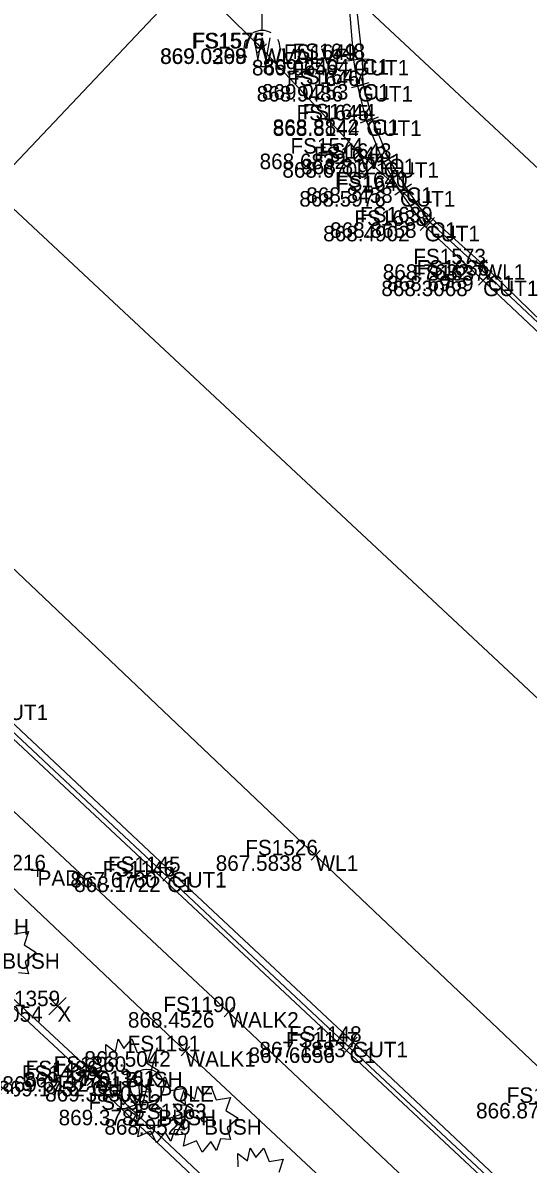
# Model space of a CAD drawing. Extents: x 1469677 to 1493262, y 375219 to 389293.
# Drawn here: x 1479669.8 to 1479709, y 379821.9 to 379910.3 of the extents above; entities that cross this region are included whole.
import ezdxf

# ---------------------------------------------------------------- set-up
doc = ezdxf.new("R2010")
doc.units = 0
for name, color, linetype in [('DR_X_Drive_Pipe', 7, 'Continuous'), ('DV_X_Lot_Line', 7, 'Continuous'), ('DV_X_Text', 7, 'Continuous'), ('GK_Visualization', 7, 'Continuous'), ('PNTDESC', 7, 'Continuous'), ('PNTELEV', 7, 'Continuous'), ('PNTNO', 7, 'Continuous'), ('RD_P_Text', 7, 'Continuous'), ('RW_P_Const_Limits', 7, 'Continuous'), ('RW_P_Esmt_SW', 7, 'Continuous'), ('RW_P_Esmt_U', 7, 'Continuous'), ('SV_X_Mon_Cells_Found', 7, 'Continuous'), ('SV_X_Text_Elevation', 7, 'Continuous')]:
    doc.layers.add(name, color=color, linetype=linetype)

msp = doc.modelspace()

# ---------------------------------------------------------------- linework, layer by layer
at = {"layer": 'DR_X_Drive_Pipe'}
for points in [[(1479473.217, 380054.881), (1479498.741, 380029.974), (1479514.505, 380014.087), (1479533.448, 379996.736), (1479556.003, 379974.32), (1479574.861, 379956.271), (1479584.403, 379947.432), (1479599.597, 379932.82), (1479630.106, 379903.783), (1479644.769, 379889.723), (1479654.209, 379882.356), (1479664.266, 379872.629), (1479692.509, 379845.847), (1479712.672, 379826.686), (1479730.739, 379809.851), (1479753.15, 379788.309), (1479771.842, 379770.542), (1479781.678, 379761.101)], [(1479653.917, 379883.075), (1479656.453, 379885.901), (1479682.649, 379913.583), (1479686.182, 379917.14), (1479686.736, 379917.656), (1479692.788, 379923.269), (1479699.703, 379929.771), (1479707.876, 379935.91), (1479714.6, 379939.488), (1479720.618, 379942.793), (1479734.686, 379951.003), (1479759.021, 379964.62), (1479771.505, 379971.304), (1479799.27, 379984.838)], [(1479779.815, 379822.167), (1479764.701, 379835.97), (1479753.929, 379847.124), (1479745.833, 379856.024), (1479744.65, 379861.847), (1479739.947, 379866.491), (1479735.551, 379869.684), (1479729.608, 379870.545), (1479726.79, 379870.913), (1479719.261, 379878.171), (1479705.441, 379891.596), (1479695.924, 379900.162), (1479688.353, 379908.314), (1479682.752, 379913.809)]]:
    msp.add_lwpolyline(points, dxfattribs=at)
at = {"layer": 'DV_X_Lot_Line'}
for points in [[(1479705.728, 379814.895), (1479685.769, 379833.709), (1479660.411, 379857.395), (1479657.292, 379860.626), (1479660.086, 379863.591), (1479659.321, 379864.377), (1479657.858, 379865.693), (1479656.248, 379867.188), (1479655.369, 379867.882), (1479654.27, 379866.26), (1479652.631, 379864.542), (1479652.351, 379864.607), (1479645.059, 379871.586), (1479642.188, 379874.12), (1479639.084, 379877.042), (1479636.766, 379877.319), (1479635.406, 379877.451), (1479631.457, 379877.615), (1479630.424, 379877.567), (1479629.778, 379877.526), (1479625.011, 379876.78), (1479605.984, 379871.904), (1479600.533, 379870.639), (1479580.734, 379865.6)], [(1479703.027, 379811.462), (1479682.443, 379830.686), (1479657.296, 379854.468), (1479652, 379859.64), (1479649.772, 379861.739), (1479651.803, 379859.818), (1479649.833, 379861.569), (1479642.24, 379868.777), (1479639.038, 379871.891), (1479636.885, 379872.56), (1479634.381, 379872.969), (1479631.754, 379873.282), (1479630.076, 379873.213), (1479625.848, 379872.765), (1479606.823, 379868.193), (1479601.313, 379866.859), (1479581.547, 379861.918)]]:
    msp.add_lwpolyline(points, dxfattribs=at)
at = {"layer": 'PNTDESC'}
msp.add_lwpolyline([(1479680.246, 379830.943), (1479678.671, 379824.958), (1479681.034, 379824.958)], dxfattribs=at)
msp.add_circle((1479679.459, 379827.99), 1.3, dxfattribs=at)
at = {"layer": 'PNTELEV'}
for p, q in [((1479687.987, 379907.973), (1479688.719, 379908.654)), ((1479688.693, 379907.947), (1479688.013, 379908.68)), ((1479688.353, 379908.314), (1479688.353, 379908.314)), ((1479695.549, 379906.924), (1479695.401, 379907.913)), ((1479696.159, 379906.981), (1479696.139, 379907.981)), ((1479694.98, 379907.345), (1479695.97, 379907.492)), ((1479695.475, 379907.419), (1479695.475, 379907.419)), ((1479695.649, 379907.471), (1479696.649, 379907.491)), ((1479696.149, 379907.481), (1479696.149, 379907.481)), ((1479695.291, 379905.275), (1479696.261, 379905.519)), ((1479695.898, 379904.912), (1479695.654, 379905.882)), ((1479695.705, 379905.418), (1479696.671, 379905.674)), ((1479695.776, 379905.397), (1479695.776, 379905.397)), ((1479696.316, 379905.062), (1479696.06, 379906.029)), ((1479696.188, 379905.546), (1479696.188, 379905.546)), ((1479695.983, 379902.541), (1479696.907, 379902.923)), ((1479696.636, 379902.27), (1479696.254, 379903.194)), ((1479696.445, 379902.732), (1479696.445, 379902.732)), ((1479696.451, 379902.62), (1479697.375, 379903.003)), ((1479697.104, 379902.35), (1479696.722, 379903.274)), ((1479696.913, 379902.812), (1479696.913, 379902.812)), ((1479696.296, 379899.827), (1479695.552, 379900.496)), ((1479695.59, 379899.79), (1479696.258, 379900.533)), ((1479695.924, 379900.162), (1479695.924, 379900.162)), ((1479698.025, 379899.065), (1479697.531, 379899.935)), ((1479697.75, 379899.502), (1479698.604, 379900.022)), ((1479698.437, 379899.335), (1479697.917, 379900.189)), ((1479697.343, 379899.253), (1479698.213, 379899.747)), ((1479697.778, 379899.5), (1479697.778, 379899.5)), ((1479698.177, 379899.762), (1479698.177, 379899.762)), ((1479698.64, 379896.975), (1479699.456, 379897.553)), ((1479699.337, 379896.856), (1479698.759, 379897.672)), ((1479699.048, 379897.264), (1479699.048, 379897.264)), ((1479699.114, 379897.269), (1479699.938, 379897.834)), ((1479699.809, 379897.139), (1479699.243, 379897.964)), ((1479699.526, 379897.552), (1479699.526, 379897.552)), ((1479701.315, 379894.234), (1479700.585, 379894.917)), ((1479700.608, 379894.21), (1479701.292, 379894.94)), ((1479701.75, 379894.505), (1479701.016, 379895.184)), ((1479701.043, 379894.478), (1479701.723, 379895.211)), ((1479701.383, 379894.845), (1479701.383, 379894.845)), ((1479700.95, 379894.575), (1479700.95, 379894.575)), ((1479705.093, 379891.237), (1479705.789, 379891.955)), ((1479705.8, 379891.248), (1479705.082, 379891.944)), ((1479705.441, 379891.596), (1479705.441, 379891.596)), ((1479705.491, 379890.356), (1479706.175, 379891.085)), ((1479705.842, 379889.992), (1479705.114, 379890.677)), ((1479705.135, 379889.97), (1479705.821, 379890.699)), ((1479706.197, 379890.378), (1479705.469, 379891.062)), ((1479705.478, 379890.334), (1479705.478, 379890.334)), ((1479705.833, 379890.72), (1479705.833, 379890.72)), ((1479692.146, 379846.191), (1479692.872, 379845.503)), ((1479692.853, 379846.21), (1479692.165, 379845.484)), ((1479670.987, 379845.192), (1479670.987, 379844.192)), ((1479692.509, 379845.847), (1479692.509, 379845.847)), ((1479670.487, 379844.692), (1479671.487, 379844.692)), ((1479670.987, 379844.692), (1479670.987, 379844.692)), ((1479680.659, 379844.55), (1479681.389, 379843.866)), ((1479681.366, 379844.573), (1479680.682, 379843.843)), ((1479680.991, 379844.9), (1479681.721, 379844.216)), ((1479681.698, 379844.922), (1479681.014, 379844.193)), ((1479681.356, 379844.558), (1479681.356, 379844.558)), ((1479681.024, 379844.208), (1479681.024, 379844.208)), ((1479686.133, 379833.366), (1479685.405, 379834.052)), ((1479685.426, 379833.345), (1479686.112, 379834.072)), ((1479685.769, 379833.709), (1479685.769, 379833.709)), ((1479682.808, 379830.345), (1479682.078, 379831.027)), ((1479682.102, 379830.321), (1479682.784, 379831.052)), ((1479694.77, 379831.321), (1479695.5, 379830.637)), ((1479695.477, 379831.343), (1479694.793, 379830.614)), ((1479695.019, 379831.758), (1479695.749, 379831.074)), ((1479695.726, 379831.781), (1479695.042, 379831.051)), ((1479695.384, 379831.416), (1479695.384, 379831.416)), ((1479682.443, 379830.686), (1479682.443, 379830.686)), ((1479695.135, 379830.979), (1479695.135, 379830.979)), ((1479675.547, 379828.048), (1479674.819, 379828.734)), ((1479674.84, 379828.027), (1479675.526, 379828.754)), ((1479675.183, 379828.391), (1479675.183, 379828.391)), ((1479675.918, 379828.407), (1479675.19, 379829.092)), ((1479675.211, 379828.385), (1479675.897, 379829.114)), ((1479675.554, 379828.75), (1479675.554, 379828.75))]:
    msp.add_line(p, q, dxfattribs=at)
at = {"layer": 'PNTNO'}
for p, q in [((1479688.366, 379909.701), (1479688.366, 379910.972)), ((1479688.366, 379908.301), (1479688.366, 379908.301))]:
    msp.add_line(p, q, dxfattribs=at)
msp.add_lwpolyline([(1479687.729, 379909.121), (1479688.048, 379907.397), (1479688.366, 379909.121), (1479688.686, 379907.397), (1479689.003, 379909.121)], dxfattribs=at)
for start, end in [(60.01836, 120.01574), (150.01836, 209.98164), (330.01836, 29.98164), (239.98426, 299.98164)]:
    msp.add_arc((1479688.366, 379908.302), 1.4, start, end, dxfattribs=at)
at = {"layer": 'RD_P_Text'}
for points in [[(1479775.464, 379824.819), (1479758.378, 379840.845), (1479740.8, 379857.042), (1479740.592, 379857.626), (1479737.808, 379860.038), (1479735.87, 379861.852), (1479733.787, 379863.763), (1479718.701, 379877.898), (1479705.478, 379890.334), (1479700.95, 379894.575), (1479699.048, 379897.264), (1479697.778, 379899.5), (1479696.445, 379902.732), (1479695.776, 379905.397), (1479695.475, 379907.419), (1479695.142, 379911.531)], [(1479775.613, 379825.569), (1479758.651, 379841.238), (1479741.143, 379857.755), (1479738.162, 379860.576), (1479738.292, 379860.893), (1479733.926, 379864.875), (1479733.77, 379864.743), (1479718.903, 379878.447), (1479705.833, 379890.72), (1479701.383, 379894.845), (1479699.526, 379897.552), (1479698.177, 379899.762), (1479696.913, 379902.812), (1479696.188, 379905.546), (1479696.149, 379907.481), (1479695.686, 379911.644)], [(1479585.84, 379867.633), (1479595.941, 379870.21), (1479614.821, 379874.925), (1479624.522, 379877.49), (1479630.08, 379878.215), (1479631.572, 379878.195), (1479635.268, 379878.185), (1479636.607, 379878.11), (1479640.053, 379877.395), (1479644.715, 379876.091), (1479648.596, 379874.015), (1479651.954, 379871.777), (1479655.961, 379868.328), (1479656.652, 379867.728), (1479658.341, 379866.196), (1479659.871, 379864.735), (1479660.605, 379864.096), (1479667.529, 379857.522), (1479681.356, 379844.558), (1479695.384, 379831.416), (1479709.512, 379818.131)], [(1479585.958, 379867.104), (1479596.074, 379869.801), (1479614.919, 379874.501), (1479624.771, 379877.002), (1479630.241, 379877.735), (1479631.475, 379877.857), (1479634.932, 379877.755), (1479636.661, 379877.549), (1479639.861, 379877.013), (1479644.556, 379875.727), (1479648.328, 379873.645), (1479651.657, 379871.403), (1479655.641, 379867.996), (1479656.337, 379867.303), (1479657.957, 379865.819), (1479659.306, 379864.566), (1479660.277, 379863.789), (1479667.239, 379857.122), (1479681.024, 379844.208), (1479695.135, 379830.979), (1479709.331, 379817.708)], [(1479752.341, 379756.82), (1479734.895, 379773.493), (1479717.229, 379789.662), (1479699.298, 379806.402), (1479688.16, 379794.934), (1479685.526, 379793.897), (1479682.733, 379795.157), (1479681.263, 379797.549), (1479682.493, 379800.746), (1479693.462, 379811.911), (1479675.554, 379828.75), (1479655.832, 379847.057), (1479640.191, 379861.809), (1479628.558, 379849), (1479624.614, 379847.664), (1479622.46, 379848.585), (1479618.996, 379850.857), (1479611.825, 379854.437), (1479601.319, 379856.892), (1479590.521, 379858.039)], [(1479751.933, 379756.629), (1479734.447, 379772.976), (1479716.701, 379789.463), (1479699.4, 379805.742), (1479688.561, 379794.786), (1479685.717, 379793.294), (1479682.291, 379794.8), (1479680.73, 379797.254), (1479682.169, 379801.19), (1479692.652, 379811.907), (1479675.183, 379828.391), (1479655.51, 379846.682), (1479640.151, 379860.926), (1479629.134, 379848.869), (1479624.571, 379847.215), (1479622.228, 379847.911), (1479618.757, 379850.398), (1479611.519, 379853.97), (1479601.347, 379856.369), (1479590.364, 379857.442)]]:
    msp.add_lwpolyline(points, dxfattribs=at)
at = {"layer": 'RW_P_Const_Limits'}
for points in [[(1479669.187, 379839.762), (1479670.279, 379839.942), (1479669.94, 379838.93), (1479670.885, 379838.335), (1479670.029, 379837.6), (1479670.279, 379836.687), (1479669.525, 379836.755)], [(1479677.672, 379830.9), (1479678.277, 379831.635), (1479678.692, 379830.582), (1479679.784, 379830.762), (1479679.445, 379829.75), (1479680.39, 379829.155), (1479679.534, 379828.42), (1479679.784, 379827.507), (1479679.03, 379827.575), (1479678.705, 379826.662), (1479678.277, 379827.353), (1479677.599, 379826.537), (1479677.17, 379827.423), (1479676.15, 379826.993), (1479676.342, 379827.935), (1479675.53, 379827.852), (1479676.004, 379828.642), (1479675.235, 379829.21), (1479675.974, 379829.473), (1479675.367, 379830.277), (1479676.299, 379830.167), (1479676.269, 379831.205), (1479677.022, 379830.637), (1479677.229, 379831.622), (1479677.672, 379830.9)], [(1479680.262, 379827.962), (1479680.867, 379828.697), (1479681.282, 379827.644), (1479682.374, 379827.824), (1479682.035, 379826.812), (1479682.98, 379826.217), (1479682.124, 379825.482), (1479682.374, 379824.569), (1479681.62, 379824.637), (1479681.295, 379823.724), (1479680.867, 379824.415), (1479680.189, 379823.599), (1479679.76, 379824.485), (1479678.74, 379824.055), (1479678.932, 379824.997), (1479678.12, 379824.914), (1479678.594, 379825.704), (1479677.825, 379826.272), (1479678.564, 379826.535), (1479677.957, 379827.339), (1479678.889, 379827.229), (1479678.859, 379828.267), (1479679.612, 379827.699), (1479679.819, 379828.684), (1479680.262, 379827.962)], [(1479683.803, 379827.236), (1479684.408, 379827.971), (1479684.823, 379826.917), (1479685.915, 379827.097), (1479685.576, 379826.086), (1479686.521, 379825.491), (1479685.665, 379824.756), (1479685.915, 379823.842), (1479685.161, 379823.911), (1479684.836, 379822.997), (1479684.408, 379823.689), (1479683.73, 379822.872), (1479683.301, 379823.759), (1479682.281, 379823.329), (1479682.473, 379824.271), (1479681.661, 379824.187), (1479682.135, 379824.977), (1479681.366, 379825.546), (1479682.105, 379825.809), (1479681.498, 379826.612), (1479682.43, 379826.502), (1479682.4, 379827.541), (1479683.153, 379826.972), (1479683.36, 379827.957), (1479683.803, 379827.236)], [(1479686.522, 379821.724), (1479686.492, 379822.762), (1479687.245, 379822.194), (1479687.452, 379823.179), (1479687.895, 379822.457)], [(1479687.895, 379822.457), (1479688.5, 379823.192), (1479688.915, 379822.139), (1479690.007, 379822.319), (1479689.668, 379821.307)]]:
    msp.add_lwpolyline(points, dxfattribs=at)
for centre in [(1479677.756, 379829.09), (1479680.346, 379826.152), (1479683.887, 379825.426)]:
    msp.add_circle(centre, 0.23, dxfattribs=at)
at = {"layer": 'RW_P_Esmt_U'}
for p, q in [((1479671.864, 379833.504), (1479673.198, 379834.839)), ((1479671.864, 379834.839), (1479673.198, 379833.504))]:
    msp.add_line(p, q, dxfattribs=at)
at = {"layer": 'SV_X_Mon_Cells_Found'}
for points in [[(1477206.544, 382340.781), (1479657.335, 379947.979), (1480466.338, 379191.878)], [(1477164.629, 382297.849), (1479615.888, 379904.59), (1480413.414, 379159.216)]]:
    msp.add_lwpolyline(points, dxfattribs=at)
at = {"layer": 'SV_X_Text_Elevation'}
msp.add_line((1479636.611, 379926.284), (1480557.828, 379065.308), dxfattribs=at)

# ---------------------------------------------------------------- texts
at = {"layer": 'DV_X_Text'}
for s, p in [('869.0369', (1479680.467, 379907.101)), ('869.0298', (1479680.492, 379907.114)), ('869.0649', (1479687.586, 379906.219)), ('869.2564', (1479688.42, 379906.281)), ('868.9486', (1479687.953, 379904.197)), ('869.0253', (1479688.355, 379904.346)), ('868.8842', (1479689.194, 379901.612)), ('868.8144', (1479689.199, 379901.532)), ('868.6832', (1479688.176, 379898.962)), ('868.6709', (1479689.936, 379898.3)), ('868.8121', (1479691.401, 379898.562)), ('868.5976', (1479691.253, 379896.064)), ('868.8458', (1479691.788, 379896.352)), ('868.8658', (1479693.635, 379893.645)), ('868.4902', (1479693.099, 379893.375)), ('868.7632', (1479697.712, 379890.396)), ('868.3068', (1479697.598, 379889.134)), ('868.6969', (1479698.048, 379889.52)), ('867.5838', (1479684.78, 379844.647)), ('867.6760', (1479673.533, 379843.358)), ('868.1722', (1479673.825, 379843.008)), ('869.5054', (1479664.689, 379832.971)), ('868.4526', (1479677.984, 379832.509)), ('867.6656', (1479687.321, 379829.779)), ('867.1883', (1479688.157, 379830.216)), ('868.5042', (1479674.61, 379829.486)), ('869.1752', (1479667.946, 379827.191)), ('869.6132', (1479668.261, 379827.55)), ('869.4770', (1479669.943, 379827.89)), ('869.3830', (1479671.579, 379826.79)), ('866.8733', (1479704.934, 379825.486)), ('869.3782', (1479672.618, 379824.952)), ('868.9529', (1479676.159, 379824.226))]:
    msp.add_text(s, height=1.2, dxfattribs=at).set_placement(p)
at = {"layer": 'GK_Visualization'}
for s, p in [('WL1', (1479688.353, 379907.114)), ('WVALVE', (1479688.366, 379907.101)), ('GUT1', (1479695.475, 379906.219)), ('C1', (1479696.149, 379906.281)), ('GUT1', (1479695.776, 379904.197)), ('C1', (1479696.188, 379904.346)), ('GUT1', (1479696.445, 379901.532)), ('C1', (1479696.913, 379901.612)), ('WL1', (1479695.924, 379898.962)), ('GUT1', (1479697.778, 379898.3)), ('C1', (1479698.177, 379898.562)), ('GUT1', (1479699.048, 379896.064)), ('C1', (1479699.526, 379896.352)), ('C1', (1479701.383, 379893.645)), ('GUT1', (1479700.95, 379893.375)), ('WL1', (1479705.441, 379890.396)), ('GUT1', (1479705.478, 379889.134)), ('C1', (1479705.833, 379889.52)), ('GUT1', (1479667.529, 379856.322)), ('WL1', (1479692.509, 379844.647)), ('PAD', (1479670.987, 379843.492)), ('GUT1', (1479681.356, 379843.358)), ('C1', (1479681.024, 379843.008)), ('BUSH', (1479665.867, 379839.713)), ('BUSH', (1479668.252, 379837.07)), ('X', (1479672.531, 379832.971)), ('WALK2', (1479685.769, 379832.509)), ('C1', (1479695.135, 379829.779)), ('GUT1', (1479695.384, 379830.216)), ('WALK1', (1479682.443, 379829.486)), ('GUT1', (1479675.183, 379827.191)), ('C1', (1479675.554, 379827.55)), ('BUSH', (1479677.757, 379827.89)), ('LPOLE', (1479679.459, 379826.79)), ('BUSH', (1479680.347, 379824.952)), ('BUSH', (1479683.888, 379824.226))]:
    msp.add_text(s, height=1.2, dxfattribs=at).set_placement(p)
at = {"layer": 'RW_P_Esmt_SW'}
for s, p in [('FS1576', (1479682.925, 379908.301)), ('FS1575', (1479682.987, 379908.314)), ('FS1649', (1479690.052, 379907.419)), ('FS1648', (1479690.726, 379907.481)), ('FS1646', (1479690.287, 379905.397)), ('FS1647', (1479690.775, 379905.546)), ('FS1645', (1479691.032, 379902.732)), ('FS1644', (1479691.509, 379902.812)), ('FS1574', (1479690.568, 379900.162)), ('FS1643', (1479692.764, 379899.762)), ('FS1642', (1479692.374, 379899.5)), ('FS1640', (1479694.009, 379897.552)), ('FS1641', (1479694.086, 379897.264)), ('FS1638', (1479695.518, 379894.575)), ('FS1639', (1479695.951, 379894.845)), ('FS1573', (1479700.075, 379891.596)), ('FS1637', (1479700.055, 379890.334)), ('FS1636', (1479700.335, 379890.72)), ('FS1526', (1479687.068, 379845.847)), ('FS1216', (1479666.019, 379844.692)), ('FS1146', (1479676.027, 379844.208)), ('FS1145', (1479676.435, 379844.558)), ('FS1359', (1479667.118, 379834.171)), ('FS1190', (1479680.734, 379833.709)), ('FS1191', (1479677.964, 379830.686)), ('FS1147', (1479690.214, 379830.979)), ('FS1148', (1479690.453, 379831.416)), ('FS1360', (1479672.23, 379829.09)), ('FS1437', (1479669.77, 379828.391)), ('FS1436', (1479670.065, 379828.75)), ('FS1361', (1479674.488, 379827.99)), ('FS1527', (1479707.306, 379826.686)), ('FS1362', (1479674.934, 379826.152)), ('FS1363', (1479678.465, 379825.426))]:
    msp.add_text(s, height=1.2, dxfattribs=at).set_placement(p)

doc.saveas('drawing.dxf')
